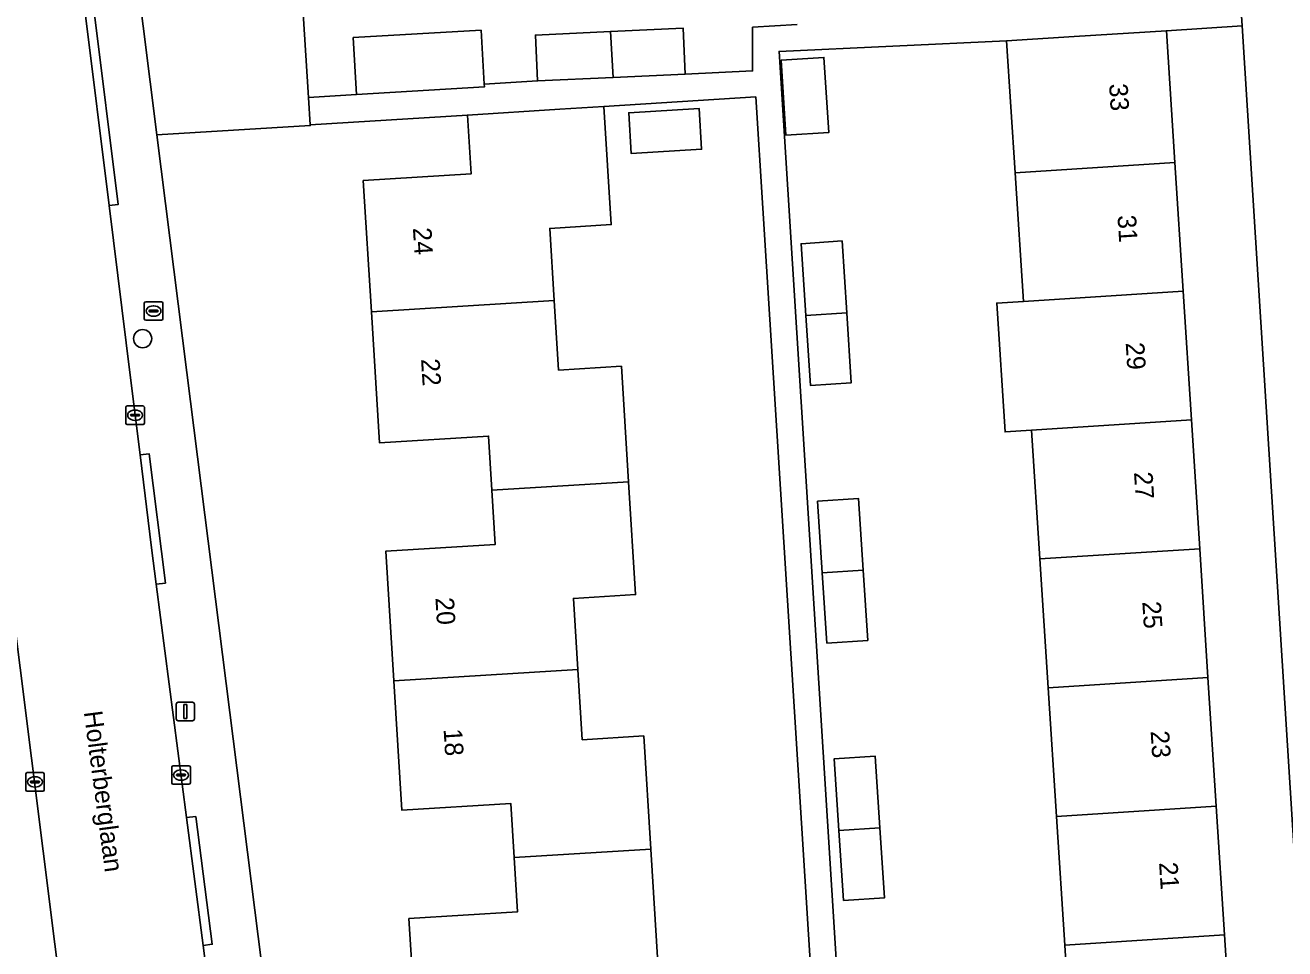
# Model space of a CAD drawing. Extents: x 159680 to 160786, y 387323 to 388340.
# Drawn here: x 160150.5 to 160218.6, y 388147.8 to 388197.7 of the extents above; entities that cross this region are included whole.
import ezdxf

# ---------------------------------------------------------------- set-up
doc = ezdxf.new("R2010")
doc.units = 0
for name, color, linetype in [('IMGEO_Boom', 7, 'Continuous'), ('IMGEO_Brandkraan', 7, 'Continuous'), ('IMGEO_Erf', 7, 'Continuous'), ('IMGEO_Groenvoorziening', 7, 'Continuous'), ('IMGEO_Kolk', 7, 'Continuous'), ('IMGEO_Lichtmast', 7, 'Continuous'), ('IMGEO_Openbare_ruimte_label', 7, 'Continuous'), ('IMGEO_Pand', 7, 'Continuous'), ('IMGEO_Pand_nummerreeks', 7, 'Continuous'), ('IMGEO_Parkeervlak_open', 7, 'Continuous'), ('IMGEO_Rijbaan_lokaal_gesloten', 7, 'Continuous'), ('IMGEO_Voetpad_open', 7, 'Continuous')]:
    doc.layers.add(name, color=color, linetype=linetype)

msp = doc.modelspace()

# ---------------------------------------------------------------- linework, layer by layer
at = {"layer": 'IMGEO_Boom'}
msp.add_circle((160156.89, 388180.727), 0.489, dxfattribs=at)
at = {"layer": 'IMGEO_Brandkraan'}
for p, q in [((160157.054, 388182.72), (160157.906, 388182.72)), ((160156.979, 388181.794), (160156.979, 388182.646)), ((160157.238, 388182.214), (160157.238, 388182.226)), ((160157.676, 388182.177), (160157.278, 388182.177)), ((160157.281, 388182.263), (160157.679, 388182.263)), ((160157.467, 388182.5), (160157.492, 388182.5)), ((160157.722, 388182.226), (160157.722, 388182.214)), ((160157.98, 388182.646), (160157.98, 388181.794)), ((160157.906, 388181.72), (160157.054, 388181.72)), ((160157.49, 388181.94), (160157.465, 388181.94))]:
    msp.add_line(p, q, dxfattribs=at)
for points in [[(160157.054, 388182.72), (160157.906, 388182.72)], [(160156.979, 388181.794), (160156.979, 388182.646)], [(160157.98, 388182.646), (160157.98, 388181.794)], [(160157.906, 388181.72), (160157.054, 388181.72)]]:
    msp.add_lwpolyline(points, dxfattribs=at)
for centre, radius, start, end in [((160157.056, 388182.644), 0.0765, 91.55205, 178.44795), ((160157.056, 388182.644), 0.0765, 91.55205, 178.44795), ((160157.904, 388182.644), 0.0765, 1.55205, 88.44795), ((160157.904, 388182.644), 0.0765, 1.55205, 88.44795), ((160157.278, 388182.223), 0.0403, 85.87752, 175.75265), ((160157.275, 388182.213), 0.0366, 178.93798, 274.71019), ((160157.679, 388182.22), 0.043, 264.86636, 352.45326), ((160157.683, 388182.225), 0.0386, 1.73085, 96.63898), ((160157.056, 388181.796), 0.0765, 181.55205, 268.44795), ((160157.056, 388181.796), 0.0765, 181.55205, 268.44795), ((160157.904, 388181.796), 0.0765, 271.55205, 358.44795), ((160157.904, 388181.796), 0.0765, 271.55205, 358.44795)]:
    msp.add_arc(centre, radius, start, end, dxfattribs=at)
for centre, major_axis, ratio, start_param, end_param in [((160157.466, 388182.22), (-0.387, 0.002), 0.722429, 4.712389, 7.853982), ((160157.491, 388182.22), (-0.39, 0.002), 0.717154, 1.570796, 4.712389)]:
    msp.add_ellipse(centre, major_axis=major_axis, ratio=ratio, start_param=start_param, end_param=end_param, dxfattribs=at)
at = {"layer": 'IMGEO_Erf'}
for points in [[(160164.248, 388219.017), (160165.847, 388193.762), (160168.445, 388193.926), (160168.268, 388196.993), (160175.175, 388197.392), (160175.344, 388194.48), (160178.228, 388194.647), (160178.111, 388197.127), (160182.157, 388197.317), (160186.085, 388197.502), (160186.202, 388195.023), (160189.84, 388195.195), (160189.84, 388197.546), (160192.241, 388197.702)], [(160220.316, 388133.584), (160216.287, 388197.621), (160212.199, 388197.364), (160212.656, 388190.246), (160213.103, 388183.291), (160213.549, 388176.335), (160213.996, 388169.379), (160214.442, 388162.424), (160214.889, 388155.468), (160215.335, 388148.512), (160215.782, 388141.556)], [(160207.147, 388141.002), (160206.7, 388147.958), (160206.254, 388154.914), (160205.807, 388161.87), (160205.361, 388168.825), (160204.914, 388175.781), (160203.478, 388175.689), (160203.032, 388182.645), (160204.468, 388182.737), (160204.021, 388189.692), (160203.564, 388196.81), (160191.269, 388196.245), (160195.306, 388132.01)], [(160197.779, 388070.357), (160190.01, 388193.783), (160181.81, 388193.267), (160182.207, 388186.888), (160178.884, 388186.681), (160179.126, 388182.796), (160179.36, 388179.027), (160182.755, 388179.238), (160183.143, 388173), (160183.523, 388166.903), (160180.166, 388166.694), (160180.404, 388162.863), (160180.641, 388159.062), (160183.96, 388159.269), (160184.341, 388153.152), (160184.723, 388147.016)], [(160178.211, 388132.708), (160178.028, 388135.644), (160172.153, 388135.278), (160171.713, 388142.34), (160171.274, 388149.401), (160177.143, 388149.766), (160176.961, 388152.692), (160176.779, 388155.618), (160170.895, 388155.251), (160170.46, 388162.245), (160170.024, 388169.24), (160175.943, 388169.609), (160175.761, 388172.54), (160175.579, 388175.468), (160169.685, 388175.102), (160169.245, 388182.182), (160168.804, 388189.266), (160174.637, 388189.629), (160174.439, 388192.808), (160165.941, 388192.271), (160165.943, 388192.239), (160157.662, 388191.738), (160159.285, 388178.9), (160172.985, 388070.553)]]:
    msp.add_lwpolyline(points, dxfattribs=at)
for points in [[(160191.379, 388195.773), (160193.698, 388195.924), (160193.962, 388191.873), (160191.643, 388191.722)], [(160183.284, 388190.728), (160183.147, 388192.929), (160186.95, 388193.166), (160187.087, 388190.964)], [(160194.926, 388182.125), (160195.173, 388178.341), (160192.962, 388178.197), (160192.715, 388181.983), (160192.462, 388185.858), (160194.673, 388186.003)], [(160193.855, 388164.285), (160193.608, 388168.071), (160193.355, 388171.946), (160195.566, 388172.091), (160195.819, 388168.213), (160196.066, 388164.429)], [(160194.748, 388150.374), (160194.501, 388154.16), (160194.248, 388158.035), (160196.459, 388158.18), (160196.712, 388154.302), (160196.959, 388150.518)]]:
    msp.add_lwpolyline(points, close=True, dxfattribs=at)
at = {"layer": 'IMGEO_Groenvoorziening'}
msp.add_lwpolyline([(160127.356, 388139.34), (160145.16, 388076.181), (160160.785, 388078.981), (160156.813, 388110.855), (160154.631, 388128.209), (160148.378, 388177.868)], dxfattribs=at)
at = {"layer": 'IMGEO_Kolk'}
for p, q in [((160155.983, 388176.167), (160155.983, 388177.019)), ((160156.058, 388177.093), (160156.91, 388177.093)), ((160156.242, 388176.587), (160156.242, 388176.599)), ((160156.285, 388176.636), (160156.683, 388176.636)), ((160156.471, 388176.873), (160156.496, 388176.873)), ((160156.726, 388176.599), (160156.726, 388176.587)), ((160156.984, 388177.019), (160156.984, 388176.167)), ((160156.91, 388176.093), (160156.058, 388176.093)), ((160156.68, 388176.55), (160156.282, 388176.55)), ((160156.494, 388176.313), (160156.469, 388176.313)), ((160158.466, 388156.727), (160158.466, 388157.579)), ((160158.541, 388157.653), (160159.393, 388157.653)), ((160159.467, 388157.579), (160159.467, 388156.727)), ((160150.575, 388156.356), (160150.575, 388157.208)), ((160150.65, 388157.282), (160151.502, 388157.282)), ((160151.063, 388157.062), (160151.088, 388157.062)), ((160151.576, 388157.208), (160151.576, 388156.356)), ((160158.725, 388157.147), (160158.725, 388157.159)), ((160159.163, 388157.11), (160158.765, 388157.11)), ((160158.768, 388157.196), (160159.166, 388157.196)), ((160158.977, 388156.873), (160158.952, 388156.873)), ((160158.954, 388157.433), (160158.979, 388157.433)), ((160159.209, 388157.159), (160159.209, 388157.147)), ((160151.502, 388156.282), (160150.65, 388156.282)), ((160150.834, 388156.776), (160150.834, 388156.788)), ((160151.272, 388156.739), (160150.874, 388156.739)), ((160150.877, 388156.825), (160151.275, 388156.825)), ((160151.086, 388156.502), (160151.061, 388156.502)), ((160151.318, 388156.788), (160151.318, 388156.776)), ((160159.393, 388156.653), (160158.541, 388156.653))]:
    msp.add_line(p, q, dxfattribs=at)
for points in [[(160155.983, 388176.167), (160155.983, 388177.019)], [(160156.058, 388177.093), (160156.91, 388177.093)], [(160156.984, 388177.019), (160156.984, 388176.167)], [(160156.91, 388176.093), (160156.058, 388176.093)], [(160158.466, 388156.727), (160158.466, 388157.579)], [(160158.541, 388157.653), (160159.393, 388157.653)], [(160159.467, 388157.579), (160159.467, 388156.727)], [(160150.575, 388156.356), (160150.575, 388157.208)], [(160150.65, 388157.282), (160151.502, 388157.282)], [(160151.576, 388157.208), (160151.576, 388156.356)], [(160151.502, 388156.282), (160150.65, 388156.282)], [(160159.393, 388156.653), (160158.541, 388156.653)]]:
    msp.add_lwpolyline(points, dxfattribs=at)
for centre, radius, start, end in [((160156.06, 388177.017), 0.0765, 91.55205, 178.44795), ((160156.06, 388177.017), 0.0765, 91.55205, 178.44795), ((160156.282, 388176.596), 0.0403, 85.87752, 175.75265), ((160156.279, 388176.586), 0.0366, 178.93798, 274.71019), ((160156.683, 388176.593), 0.043, 264.86636, 352.45326), ((160156.687, 388176.598), 0.0386, 1.73085, 96.63898), ((160156.908, 388177.017), 0.0765, 1.55205, 88.44795), ((160156.908, 388177.017), 0.0765, 1.55205, 88.44795), ((160156.06, 388176.169), 0.0765, 181.55205, 268.44795), ((160156.06, 388176.169), 0.0765, 181.55205, 268.44795), ((160156.908, 388176.169), 0.0765, 271.55205, 358.44795), ((160156.908, 388176.169), 0.0765, 271.55205, 358.44795), ((160158.543, 388157.577), 0.0765, 91.55205, 178.44795), ((160158.543, 388157.577), 0.0765, 91.55205, 178.44795), ((160159.391, 388157.577), 0.0765, 1.55205, 88.44795), ((160159.391, 388157.577), 0.0765, 1.55205, 88.44795), ((160150.652, 388157.206), 0.0765, 91.55205, 178.44795), ((160150.652, 388157.206), 0.0765, 91.55205, 178.44795), ((160151.5, 388157.206), 0.0765, 1.55205, 88.44795), ((160151.5, 388157.206), 0.0765, 1.55205, 88.44795), ((160158.765, 388157.156), 0.0403, 85.87752, 175.75265), ((160158.762, 388157.146), 0.0366, 178.93798, 274.71019), ((160159.166, 388157.153), 0.043, 264.86636, 352.45326), ((160159.17, 388157.158), 0.0386, 1.73085, 96.63898), ((160150.652, 388156.358), 0.0765, 181.55205, 268.44795), ((160150.652, 388156.358), 0.0765, 181.55205, 268.44795), ((160150.874, 388156.785), 0.0403, 85.87752, 175.75265), ((160150.871, 388156.775), 0.0366, 178.93798, 274.71019), ((160151.275, 388156.782), 0.043, 264.86636, 352.45326), ((160151.279, 388156.787), 0.0386, 1.73085, 96.63898), ((160151.5, 388156.358), 0.0765, 271.55205, 358.44795), ((160151.5, 388156.358), 0.0765, 271.55205, 358.44795), ((160158.543, 388156.729), 0.0765, 181.55205, 268.44795), ((160158.543, 388156.729), 0.0765, 181.55205, 268.44795), ((160159.391, 388156.729), 0.0765, 271.55205, 358.44795), ((160159.391, 388156.729), 0.0765, 271.55205, 358.44795)]:
    msp.add_arc(centre, radius, start, end, dxfattribs=at)
for centre, major_axis, ratio, start_param, end_param in [((160156.47, 388176.593), (-0.387, 0.002), 0.722429, 4.712389, 7.853982), ((160156.495, 388176.593), (-0.39, 0.002), 0.717154, 1.570796, 4.712389), ((160151.062, 388156.782), (-0.387, 0.002), 0.722429, 4.712389, 7.853982), ((160151.087, 388156.782), (-0.39, 0.002), 0.717154, 1.570796, 4.712389), ((160158.953, 388157.153), (-0.387, 0.002), 0.722429, 4.712389, 7.853982), ((160158.978, 388157.153), (-0.39, 0.002), 0.717154, 1.570796, 4.712389)]:
    msp.add_ellipse(centre, major_axis=major_axis, ratio=ratio, start_param=start_param, end_param=end_param, dxfattribs=at)
at = {"layer": 'IMGEO_Lichtmast'}
for p, q in [((160158.701, 388160.188), (160158.701, 388160.988)), ((160158.701, 388160.988), (160158.701, 388160.188)), ((160158.801, 388161.088), (160159.591, 388161.088)), ((160159.591, 388161.088), (160158.801, 388161.088)), ((160159.691, 388160.988), (160159.691, 388160.188)), ((160159.691, 388160.188), (160159.691, 388160.988)), ((160159.591, 388160.088), (160158.801, 388160.088)), ((160158.801, 388160.088), (160159.591, 388160.088))]:
    msp.add_line(p, q, dxfattribs=at)
msp.add_lwpolyline([(160159.121, 388160.963), (160159.271, 388160.963), (160159.271, 388160.213), (160159.121, 388160.213), (160159.121, 388160.963)], dxfattribs=at)
for centre, start, end in [((160158.801, 388160.988), 90, 180), ((160158.801, 388160.988), 90, 180), ((160159.591, 388160.988), 0, 90), ((160159.591, 388160.988), 360, 90), ((160158.801, 388160.188), 180, 270), ((160158.801, 388160.188), 180, 270), ((160159.591, 388160.188), 270, 0), ((160159.591, 388160.188), 270, 0)]:
    msp.add_arc(centre, 0.1, start, end, dxfattribs=at)
at = {"layer": 'IMGEO_Pand'}
for points in [[(160175.175, 388197.392), (160168.268, 388196.993), (160168.445, 388193.926), (160175.353, 388194.325), (160175.344, 388194.48)], [(160182.311, 388194.839), (160182.157, 388197.317), (160178.111, 388197.127), (160178.228, 388194.647)], [(160182.157, 388197.317), (160182.311, 388194.839), (160186.202, 388195.023), (160186.085, 388197.502)], [(160212.656, 388190.246), (160212.199, 388197.364), (160207.21, 388197.044), (160203.564, 388196.81), (160204.021, 388189.692)], [(160191.379, 388195.773), (160191.643, 388191.722), (160193.962, 388191.873), (160193.698, 388195.924)], [(160179.126, 388182.796), (160178.884, 388186.681), (160182.207, 388186.888), (160181.81, 388193.267), (160179.43, 388193.119), (160174.439, 388192.808), (160174.637, 388189.629), (160168.804, 388189.266), (160169.245, 388182.182)], [(160183.147, 388192.929), (160183.284, 388190.728), (160187.087, 388190.964), (160186.95, 388193.166)], [(160204.021, 388189.692), (160204.468, 388182.737), (160213.103, 388183.291), (160212.656, 388190.246)], [(160192.715, 388181.983), (160194.926, 388182.125), (160194.673, 388186.003), (160192.462, 388185.858)], [(160183.143, 388173), (160182.755, 388179.238), (160179.36, 388179.027), (160179.126, 388182.796), (160169.245, 388182.182), (160169.685, 388175.102), (160175.579, 388175.468), (160175.761, 388172.54)], [(160203.032, 388182.645), (160203.478, 388175.689), (160204.914, 388175.781), (160213.549, 388176.335), (160213.103, 388183.291), (160204.468, 388182.737)], [(160194.926, 388182.125), (160192.715, 388181.983), (160192.962, 388178.197), (160195.173, 388178.341)], [(160204.914, 388175.781), (160205.361, 388168.825), (160213.996, 388169.379), (160213.549, 388176.335)], [(160180.404, 388162.863), (160180.166, 388166.694), (160183.523, 388166.903), (160183.143, 388173), (160175.761, 388172.54), (160175.943, 388169.609), (160170.024, 388169.24), (160170.46, 388162.245)], [(160195.566, 388172.091), (160193.355, 388171.946), (160193.608, 388168.071), (160195.819, 388168.213)], [(160214.442, 388162.424), (160213.996, 388169.379), (160205.361, 388168.825), (160205.807, 388161.87)], [(160193.855, 388164.285), (160196.066, 388164.429), (160195.819, 388168.213), (160193.608, 388168.071)], [(160170.46, 388162.245), (160170.895, 388155.251), (160176.779, 388155.618), (160176.961, 388152.692), (160184.341, 388153.152), (160183.96, 388159.269), (160180.641, 388159.062), (160180.404, 388162.863)], [(160214.889, 388155.468), (160214.442, 388162.424), (160205.807, 388161.87), (160206.254, 388154.914)], [(160196.459, 388158.18), (160194.248, 388158.035), (160194.501, 388154.16), (160196.712, 388154.302)], [(160206.254, 388154.914), (160206.7, 388147.958), (160215.335, 388148.512), (160214.889, 388155.468)], [(160194.748, 388150.374), (160196.959, 388150.518), (160196.712, 388154.302), (160194.501, 388154.16)], [(160181.709, 388142.963), (160181.469, 388146.813), (160184.723, 388147.016), (160184.341, 388153.152), (160176.961, 388152.692), (160177.143, 388149.766), (160171.274, 388149.401), (160171.713, 388142.34)], [(160206.7, 388147.958), (160207.147, 388141.002), (160215.782, 388141.556), (160215.335, 388148.512)]]:
    msp.add_lwpolyline(points, close=True, dxfattribs=at)
at = {"layer": 'IMGEO_Parkeervlak_open'}
msp.add_lwpolyline([(160154.348, 388218.095), (160157.662, 388191.738), (160165.943, 388192.239), (160165.941, 388192.271), (160165.847, 388193.762), (160164.248, 388219.017)], dxfattribs=at)
at = {"layer": 'IMGEO_Rijbaan_lokaal_gesloten'}
for points in [[(160157.629, 388167.465), (160157.374, 388169.435), (160156.75, 388174.448), (160156.232, 388178.611), (160155.074, 388187.921), (160153.761, 388198.469), (160152.383, 388209.352), (160151.687, 388214.852), (160150.027, 388229.023), (160149.565, 388232.805), (160147.942, 388245.979), (160147.08, 388252.755), (160146.59, 388256.604)], [(160148.056, 388180.455), (160148.378, 388177.868), (160154.631, 388128.209), (160156.813, 388110.855), (160160.785, 388078.981), (160160.786, 388078.973), (160163.004, 388059.227), (160164.513, 388041.045)], [(160172.311, 388054.67), (160170.276, 388067.092), (160169.773, 388071.175), (160169.211, 388075.731), (160168.963, 388077.746), (160167.646, 388088.338), (160166.786, 388095.256), (160165.595, 388104.837), (160165.162, 388108.292), (160164.304, 388115.133), (160162.63, 388128.476), (160161.779, 388135.262), (160161.051, 388141.067), (160160.159, 388147.949), (160159.264, 388154.85), (160157.629, 388167.465)]]:
    msp.add_lwpolyline(points, dxfattribs=at)
at = {"layer": 'IMGEO_Voetpad_open'}
for points in [[(160159.285, 388178.9), (160157.662, 388191.738), (160154.348, 388218.095), (160153.374, 388225.141), (160150.721, 388250), (160147.032, 388284.577)], [(160150.027, 388229.023), (160151.687, 388214.852), (160152.183, 388214.913), (160152.88, 388209.413), (160152.383, 388209.352), (160153.761, 388198.469), (160154.257, 388198.525), (160155.57, 388187.977), (160155.074, 388187.921), (160156.232, 388178.611), (160156.75, 388174.448), (160157.246, 388174.505), (160158.125, 388167.522), (160157.629, 388167.465), (160159.264, 388154.85), (160159.76, 388154.91), (160160.655, 388148.009), (160160.159, 388147.949), (160161.051, 388141.067)], [(160214.769, 388222.018), (160214.997, 388217.562), (160215.195, 388214.508), (160215.396, 388211.402), (160215.598, 388208.296), (160215.799, 388205.19), (160216.001, 388202.083), (160216.202, 388198.977), (160216.287, 388197.621), (160220.316, 388133.584), (160220.402, 388132.213), (160224.188, 388072.039), (160224.579, 388066.073), (160225.165, 388066.111)], [(160195.306, 388132.01), (160191.269, 388196.245), (160203.564, 388196.81), (160207.21, 388197.044), (160212.199, 388197.364), (160216.287, 388197.621), (160216.202, 388198.977)], [(160192.241, 388197.702), (160189.84, 388197.546), (160189.84, 388195.195), (160186.202, 388195.023), (160182.311, 388194.839), (160178.228, 388194.647), (160175.344, 388194.48), (160175.353, 388194.325), (160168.445, 388193.926), (160165.847, 388193.762), (160165.941, 388192.271), (160174.439, 388192.808), (160179.43, 388193.119), (160181.81, 388193.267), (160190.01, 388193.783), (160197.779, 388070.357)], [(160172.985, 388070.553), (160159.285, 388178.9)]]:
    msp.add_lwpolyline(points, dxfattribs=at)
for points in [[(160155.074, 388187.921), (160155.57, 388187.977), (160154.257, 388198.525), (160153.761, 388198.469)], [(160157.629, 388167.465), (160158.125, 388167.522), (160157.246, 388174.505), (160156.75, 388174.448), (160157.374, 388169.435)], [(160160.159, 388147.949), (160160.655, 388148.009), (160159.76, 388154.91), (160159.264, 388154.85)]]:
    msp.add_lwpolyline(points, close=True, dxfattribs=at)

# ---------------------------------------------------------------- texts
at = {"layer": 'IMGEO_Openbare_ruimte_label'}
msp.add_text('Holterberglaan', height=1, rotation=277.53025, dxfattribs=at).set_placement((160153.711, 388160.559))
at = {"layer": 'IMGEO_Pand_nummerreeks'}
for s, rotation, p in [('33', 273.67348, (160209.097, 388194.482)), ('31', 273.67348, (160209.553, 388187.379)), ('24', 273.55921, (160171.489, 388186.706)), ('29', 273.67348, (160209.995, 388180.499)), ('22', 273.55921, (160171.929, 388179.627)), ('27', 273.67348, (160210.444, 388173.507)), ('20', 273.56282, (160172.705, 388166.721)), ('25', 273.67348, (160210.893, 388166.515)), ('18', 273.56282, (160173.147, 388159.635)), ('23', 273.67348, (160211.342, 388159.523)), ('21', 273.67348, (160211.798, 388152.42))]:
    msp.add_text(s, height=1, rotation=rotation, dxfattribs=at).set_placement(p)

doc.saveas('drawing.dxf')
